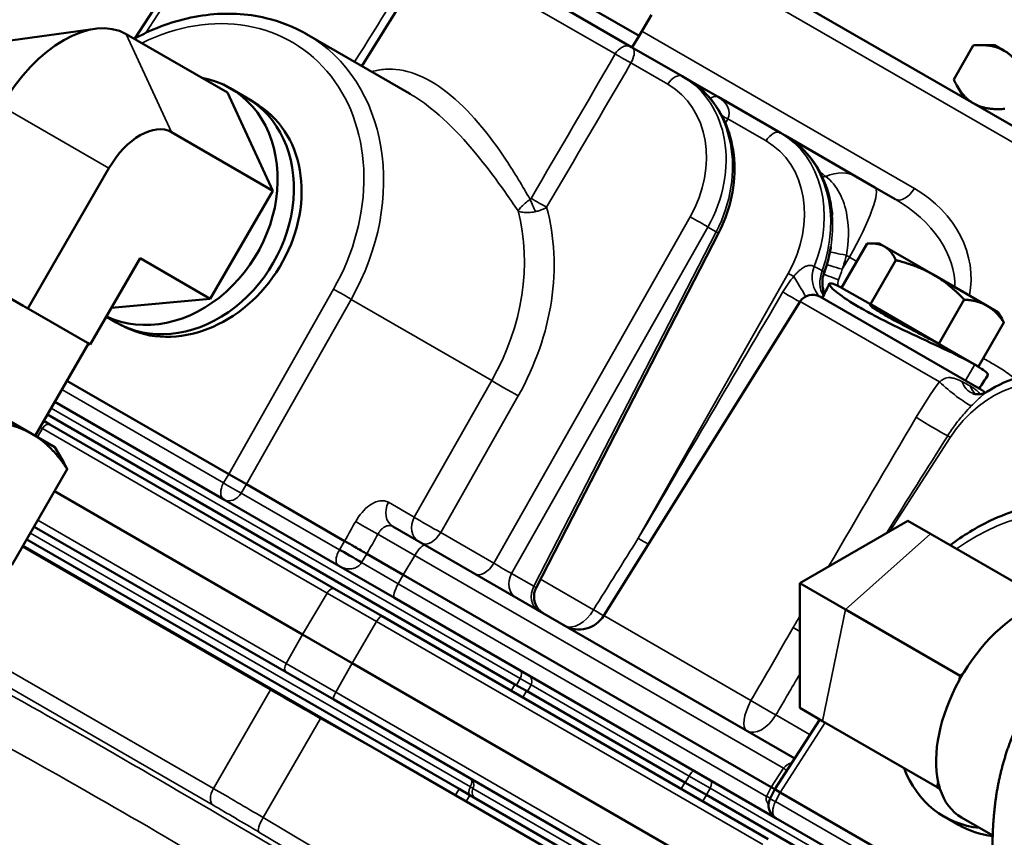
# Model space of a CAD drawing. Header units: inches. Extents: x 1 to 271, y 5 to 171.
# Tile 267 of 334: x 249 to 253.03, y 95.4 to 98.75. Entities that reach past the tile are written whole.
import ezdxf

# ---------------------------------------------------------------- set-up
doc = ezdxf.new("R2010")
doc.units = ezdxf.units.IN
doc.header["$LTSCALE"] = 8
doc.header["$MEASUREMENT"] = 0
doc.layers.add('Visible (ANSI)', color=7, linetype='Continuous', lineweight=50)
doc.layers.add('Visible Narrow (ANSI)', color=7, linetype='Continuous', lineweight=35)

msp = doc.modelspace()

# ---------------------------------------------------------------- linework, layer by layer
at = {"layer": 'Visible (ANSI)'}
for p, q in [((249.7473, 99.0948), (249.4738, 98.6702)), ((250.7006, 99.0338), (250.4026, 98.5569)), ((250.7815, 99.054), (251.5077, 98.6348)), ((255.3517, 96.9927), (251.8517, 99.0135)), ((251.0706, 98.9506), (251.5383, 98.6806)), ((251.5383, 98.6806), (251.5883, 98.7672)), ((248.9339, 98.658), (249.3112, 98.7094)), ((249.8528, 98.4482), (249.4378, 98.6878)), ((250.1759, 98.6877), (250.5977, 98.4442)), ((251.5091, 98.6339), (251.5383, 98.6806)), ((251.7149, 98.5151), (251.5077, 98.6348)), ((252.8264, 98.5023), (252.9067, 98.6415)), ((252.9939, 98.6427), (252.9356, 98.6427)), ((253.0336, 98.6198), (252.9939, 98.6427)), ((251.7345, 98.5038), (251.7149, 98.5151)), ((251.8617, 98.4304), (251.7345, 98.5038)), ((249.9297, 98.4283), (249.8634, 98.4666)), ((252.8689, 98.4262), (252.8398, 98.4767)), ((249.8528, 98.4482), (250.0379, 98.0463)), ((249.9817, 98.3952), (249.9456, 98.4186)), ((250.619, 98.4313), (250.6191, 98.4313)), ((252.1169, 98.283), (251.8617, 98.4304)), ((250.644, 98.4147), (250.6441, 98.4147)), ((250.0379, 98.0463), (249.6229, 98.2859)), ((252.1364, 98.2718), (252.1169, 98.283)), ((252.4261, 98.1045), (252.1364, 98.2718)), ((252.1208, 98.2014), (252.1208, 98.2014)), ((249.3674, 98.1384), (249.0354, 97.5633)), ((250.4879, 98.1723), (250.4879, 98.1723)), ((252.4261, 98.1045), (252.5036, 98.0597)), ((252.587, 98.0116), (252.5036, 98.0597)), ((250.0379, 98.0463), (249.7824, 97.6038)), ((251.8638, 97.8729), (251.1166, 96.4197)), ((252.3676, 97.6487), (252.4721, 97.8296)), ((252.5211, 97.8303), (252.4883, 97.8303)), ((252.5434, 97.8174), (252.5211, 97.8303)), ((252.7421, 97.7026), (252.5434, 97.8174)), ((248.6144, 97.8064), (249.0159, 97.5746)), ((249.4952, 97.7696), (249.2909, 97.4158)), ((249.7824, 97.6038), (249.4952, 97.7696)), ((252.4852, 97.5808), (252.5897, 97.7617)), ((252.8907, 97.7569), (252.8907, 97.7569)), ((252.9631, 97.575), (252.7421, 97.7026)), ((252.2786, 97.6123), (252.9403, 97.2303)), ((252.4852, 97.5808), (252.3676, 97.6487)), ((249.0354, 97.5633), (249.0159, 97.5746)), ((249.7824, 97.6038), (249.3779, 97.5665)), ((252.1977, 97.5922), (251.3937, 96.3055)), ((252.4837, 97.5785), (252.4851, 97.5809)), ((252.765, 97.4192), (252.4852, 97.5808)), ((252.765, 97.4192), (252.8695, 97.6001)), ((253.0078, 97.5493), (252.9631, 97.575)), ((249.0468, 97.5568), (249.0354, 97.5633)), ((249.0468, 97.5568), (249.2796, 97.4224)), ((253.0078, 97.5493), (253.0242, 97.5209)), ((249.3975, 97.5064), (249.3568, 97.5299)), ((249.4331, 97.4877), (249.4139, 97.4975)), ((252.9273, 97.3256), (253.0317, 97.5065)), ((252.6364, 97.468), (252.6364, 97.468)), ((249.0653, 97.0426), (249.2833, 97.4202)), ((249.2909, 97.4158), (249.2796, 97.4224)), ((252.8461, 97.3724), (252.765, 97.4192)), ((252.9126, 97.334), (252.8461, 97.3724)), ((252.9273, 97.3256), (252.9126, 97.334)), ((249.052, 97.0503), (248.5851, 97.3199)), ((249.1953, 97.2678), (249.8579, 96.8852)), ((251.0336, 97.2114), (251.0336, 97.2114)), ((249.1453, 97.1812), (249.8376, 96.7815)), ((251.0299, 96.0239), (249.1153, 97.1292)), ((249.1003, 97.1033), (249.1252, 97.0889)), ((250.2915, 96.4155), (249.1252, 97.0889)), ((249.1463, 96.9959), (249.052, 97.0503)), ((249.1463, 96.9959), (249.1809, 96.9359)), ((248.9698, 96.5124), (249.1968, 96.9055)), ((249.9303, 96.8435), (249.8579, 96.8852)), ((250.1596, 96.229), (249.1445, 96.815)), ((249.9303, 96.8435), (250.3324, 96.6113)), ((249.8376, 96.7815), (250.3088, 96.5094)), ((252.6384, 96.694), (252.1959, 96.4385)), ((252.7319, 96.64), (252.6384, 96.694)), ((249.0608, 96.67), (250.0932, 96.0739)), ((250.5299, 96.6705), (250.6618, 96.5943)), ((249.0308, 96.618), (250.8007, 95.5962)), ((250.7029, 96.6176), (250.7029, 96.6176)), ((252.7319, 96.64), (253.2014, 96.369)), ((250.0309, 96.0059), (249.0158, 96.592)), ((252.1754, 95.7205), (250.6618, 96.5943)), ((250.5724, 96.4727), (250.4231, 96.5589)), ((250.5364, 96.3781), (250.3088, 96.5094)), ((250.5724, 96.4727), (252.0787, 95.6031)), ((250.2915, 96.4155), (250.4856, 96.3034)), ((252.3829, 96.3306), (252.1959, 96.4385)), ((252.1959, 95.9276), (252.1959, 96.4385)), ((250.5364, 96.3781), (252.0978, 95.4766)), ((252.3829, 96.3306), (252.8524, 96.0595)), ((252.0673, 95.3903), (250.4856, 96.3034)), ((250.1596, 96.229), (250.3636, 96.1112)), ((251.9453, 95.198), (250.3636, 96.1112)), ((250.2878, 95.9616), (250.0932, 96.0739)), ((252.8524, 96.0595), (252.8483, 96.0392)), ((252.8679, 96.0732), (252.8524, 96.0595)), ((250.0309, 96.0059), (250.2349, 95.8882)), ((251.0766, 95.9969), (251.0299, 96.0239)), ((250.2878, 95.9616), (251.8669, 95.0498)), ((251.0766, 95.9969), (251.7248, 95.6226)), ((252.2894, 95.8736), (252.1959, 95.9276)), ((250.2349, 95.8882), (250.5186, 95.7244)), ((252.094, 95.5942), (252.2782, 95.8801)), ((252.2894, 95.8736), (252.7589, 95.6025)), ((251.8165, 94.975), (250.5186, 95.7244)), ((250.8451, 95.5705), (250.8007, 95.5962)), ((251.814, 95.5711), (251.7248, 95.6226)), ((252.0787, 95.6031), (252.094, 95.5942)), ((252.7631, 95.6228), (252.7589, 95.6025)), ((252.7589, 95.6025), (252.7703, 95.596)), ((251.4217, 95.2376), (250.8451, 95.5705)), ((253.8675, 94.3855), (251.814, 95.5711)), ((252.0744, 95.556), (252.094, 95.5942)), ((252.116, 95.5815), (252.094, 95.5942)), ((252.116, 95.5815), (253.3179, 94.8876)), ((252.0978, 95.4766), (253.2976, 94.7839)), ((252.8456, 95.4489), (252.7873, 95.4825)), ((252.9861, 95.4049), (252.8579, 95.479))]:
    msp.add_line(p, q, dxfattribs=at)
for centre, radius, start, end in [((252.2486, 97.5604), 0.06, 60, 148), ((252.9103, 97.1783), 0.06, 41.7409, 60), ((251.2919, 96.3691), 0.12, 240, 328), ((252.1278, 95.5286), 0.06, 152.7866, 240)]:
    msp.add_arc(centre, radius, start, end, dxfattribs=at)
for centre, major_axis, ratio, start_param, end_param in [((249.1823, 98.2453), (0.2555, 0.4425), 0.57735, 0, 1.570796), ((249.5973, 98.0057), (0.2661, 0.4609), 0.816497, 3.209755, 6.567013), ((251.7093, 98.4547), (-0.0713, 0.0363), 0.005916, 0.896938, 0.896962), ((249.6636, 97.9674), (-0.2661, -0.4609), 0.816497, 0, 3.141593), ((249.6913, 97.9507), (0.2926, 0.4429), 0.815504, 3.233729, 6.289472), ((249.4952, 98.0646), (0.1277, 0.2213), 0.57735, 0, 1.570796), ((251.8105, 97.9003), (0.0534, -0.0274), 0.008341, 0, 0.000516), ((252.9508, 97.3268), (-0.0464, -0.1106), 0.783471, 6.28032, 6.284167), ((250.3661, 96.54), (-0.0689, 0.0407), 0.045953, 4.19587, 5.667389), ((251.0663, 96.4531), (0.0502, -0.0335), 0.01098, 6.282061, 6.284432), ((253.1079, 95.912), (-0.25, -0.433), 0.57735, 3.704488, 4.673093), ((253.1079, 95.912), (-0.25, -0.433), 0.57735, 4.673093, 4.751685), ((253.1079, 95.912), (-0.25, -0.433), 0.57735, 4.751685, 5.72029), ((253.0534, 95.9435), (-0.2661, -0.4609), 0.816497, 5.693969, 6.633082), ((253.1079, 95.912), (-0.25, -0.433), 0.57735, 5.72029, 5.798883), ((253.1079, 95.912), (-0.25, -0.433), 0.57735, 5.798883, 6.283185), ((253.121, 95.9044), (-0.2936, -0.4443), 0.815505, 0.049166, 0.387427)]:
    msp.add_ellipse(centre, major_axis=major_axis, ratio=ratio, start_param=start_param, end_param=end_param, dxfattribs=at)
for points, knots in [([(246.855, 96.1248), (246.6924, 96.2187), (246.5522, 96.3496), (246.3229, 96.6733), (246.2389, 96.8698), (246.1277, 97.3257), (246.1105, 97.5907), (246.1505, 98.154), (246.2112, 98.4533), (246.4019, 99.0473), (246.5314, 99.3419), (246.8452, 99.8997), (247.029, 100.1628), (247.4361, 100.6352), (247.6593, 100.8441), (248.1295, 101.1859), (248.3767, 101.3185), (248.8707, 101.4805), (249.1184, 101.513), (249.533, 101.4634), (249.7031, 101.4086), (249.855, 101.321)], [3.926991, 3.926991, 3.926991, 3.926991, 4.186374, 4.186374, 4.470278, 4.470278, 4.79767, 4.79767, 5.139421, 5.139421, 5.478469, 5.478469, 5.815605, 5.815605, 6.154267, 6.154267, 6.495998, 6.495998, 6.826296, 6.826296, 7.068583, 7.068583, 7.068583, 7.068583]), ([(249.4709, 98.6686), (249.4863, 98.677), (249.5018, 98.6849), (249.5975, 98.7302), (249.6823, 98.7555), (249.8487, 98.7762), (249.9324, 98.7721), (250.0691, 98.7395), (250.1255, 98.717), (250.1769, 98.6871)], [1.298489, 1.298489, 1.298489, 1.298489, 1.437651, 1.437651, 2.151209, 2.151209, 2.863187, 2.863187, 3.400969, 3.400969, 3.400969, 3.400969]), ([(251.7345, 98.5038), (251.7721, 98.4821), (251.8061, 98.4529), (251.8622, 98.384), (251.8849, 98.3433), (251.9169, 98.2549), (251.9264, 98.206), (251.9302, 98.1056), (251.9246, 98.0532), (251.9013, 97.9579), (251.885, 97.9139), (251.8639, 97.8729)], [0, 0, 0, 0, 0.38403, 0.38403, 0.770817, 0.770817, 1.167176, 1.167176, 1.569619, 1.569619, 1.921489, 1.921489, 1.921489, 1.921489]), ([(252.1364, 98.2718), (252.1741, 98.25), (252.2082, 98.2207), (252.2644, 98.1516), (252.287, 98.111), (252.3165, 98.0294), (252.3253, 97.9885), (252.3288, 97.9467)], [0, 0, 0, 0, 0.384968, 0.384968, 0.771854, 0.771854, 1.107752, 1.107752, 1.107752, 1.107752]), ([(251.0431, 97.964), (251.043, 97.964), (251.043, 97.9639), (251.043, 97.9639), (251.043, 97.9638), (251.0429, 97.9638), (251.0429, 97.9637), (251.0429, 97.9636), (251.0429, 97.9636), (251.0428, 97.9635)], [0.026732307, 0.026732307, 0.026732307, 0.026732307, 0.0268541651, 0.0268541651, 0.0268541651, 0.0269760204, 0.0269760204, 0.0269760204, 0.0271059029, 0.0271059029, 0.0271059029, 0.0271059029]), ([(251.0428, 97.9635), (251.0429, 97.9635), (251.043, 97.9635), (251.043, 97.9634), (251.0431, 97.9634), (251.0433, 97.9633), (251.0434, 97.9632)], [-0.0271059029, -0.0271059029, -0.0271059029, -0.0271059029, -0.0269760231, -0.0269760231, -0.0269760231, -0.026768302, -0.026768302, -0.026768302, -0.026768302]), ([(252.2952, 97.7079), (252.2918, 97.6985), (252.2896, 97.6883), (252.288, 97.6667), (252.2889, 97.655), (252.2928, 97.6374), (252.2948, 97.631), (252.2973, 97.6249)], [0, 0, 0, 0, 0.0814086, 0.0814086, 0.1713433, 0.1713433, 0.223853, 0.223853, 0.223853, 0.223853]), ([(252.3823, 97.6402), (252.3542, 97.6564), (252.3139, 97.6742), (252.3149, 97.6552), (252.3706, 97.6108), (252.4246, 97.5778), (252.4445, 97.5663)], [1.570796, 1.570796, 1.570796, 1.570796, 2.019595, 2.468394, 2.917193, 3.141593, 3.141593, 3.141593, 3.141593]), ([(252.4837, 97.5784), (252.4835, 97.5781), (252.4841, 97.5772), (252.4883, 97.573), (252.4954, 97.5676), (252.5177, 97.553), (252.5329, 97.5437), (252.5662, 97.5245), (252.5866, 97.5132), (252.6296, 97.4902), (252.6522, 97.4784), (252.6935, 97.457), (252.7147, 97.446), (252.7522, 97.4262), (252.7683, 97.4174), (252.78, 97.4106)], [0.997936, 0.997936, 0.997936, 0.997936, 1.07698, 1.07698, 1.256477, 1.256477, 1.435974, 1.435974, 1.615471, 1.615471, 1.794967, 1.794967, 1.974464, 1.974464, 2.153961, 2.153961, 2.153961, 2.153961]), ([(252.4445, 97.5663), (252.4643, 97.5548), (252.5292, 97.5192), (252.6569, 97.4578), (252.808, 97.3889), (252.8846, 97.3502), (252.9126, 97.334)], [-3.141589, -3.141589, -3.141589, -3.141589, -2.917193, -2.468394, -2.019595, -1.570796, -1.570796, -1.570796, -1.570796]), ([(252.9126, 97.334), (252.9407, 97.3178), (252.9652, 97.2999), (252.9674, 97.2916), (252.9665, 97.2901)], [-1.5707963, -1.5707963, -1.5707963, -1.5707963, -1.1219974, -0.9530196, -0.9530196, -0.9530196, -0.9530196]), ([(252.962, 97.2217), (253.0068, 97.2509), (253.0558, 97.273), (253.1524, 97.2987), (253.2012, 97.3035), (253.2943, 97.2959), (253.3396, 97.2837), (253.3877, 97.2603), (253.3949, 97.2565), (253.402, 97.2524)], [0, 0, 0, 0, 0.420058, 0.420058, 0.822941, 0.822941, 1.222749, 1.222749, 1.295, 1.295, 1.295, 1.295]), ([(252.9044, 97.2161), (252.9066, 97.2152), (252.91, 97.2141), (252.9185, 97.2125), (252.9239, 97.212), (252.9374, 97.2126), (252.9461, 97.2145), (252.9568, 97.2189), (252.9601, 97.2207), (252.9622, 97.2221)], [0, 0, 0, 0, 0.056377, 0.056377, 0.1192505, 0.1192505, 0.2109228, 0.2109228, 0.2601292, 0.2601292, 0.2601292, 0.2601292]), ([(252.8119, 96.5939), (252.8642, 96.6336), (252.9202, 96.6676), (253.0575, 96.7326), (253.1423, 96.7579), (253.3087, 96.7785), (253.3925, 96.7745), (253.5291, 96.7419), (253.5855, 96.7193), (253.6369, 96.6895)], [0.927402, 0.927402, 0.927402, 0.927402, 1.437655, 1.437655, 2.151212, 2.151212, 2.863189, 2.863189, 3.400906, 3.400906, 3.400906, 3.400906]), ([(250.3324, 96.6113), (250.3371, 96.6086), (250.343, 96.6052), (250.3496, 96.6014), (250.3543, 96.5987), (250.36, 96.5954), (250.3668, 96.5914), (250.369, 96.5901), (250.3714, 96.5888), (250.3738, 96.5874), (250.3825, 96.5824), (250.3915, 96.5772), (250.4002, 96.5721), (250.4082, 96.5675), (250.416, 96.563), (250.4231, 96.5589)], [0, 0, 0, 0, 0.0713166, 0.0713166, 0.0713166, 0.1213618, 0.1213618, 0.1213618, 0.1374884, 0.1374884, 0.1374884, 0.194694, 0.194694, 0.194694, 0.2471176, 0.2471176, 0.2471176, 0.2471176]), ([(251.1166, 96.4197), (251.1129, 96.4125), (251.1103, 96.4047), (251.1076, 96.3886), (251.1074, 96.3801), (251.1098, 96.3632), (251.1124, 96.3546), (251.1202, 96.3394), (251.1252, 96.3325), (251.1341, 96.3236), (251.1373, 96.3208), (251.1425, 96.317), (251.1443, 96.3158), (251.1465, 96.3145), (251.1468, 96.3143), (251.1473, 96.314), (251.1474, 96.314), (251.1476, 96.3139), (251.1476, 96.3139), (251.1476, 96.3138), (251.1477, 96.3138), (251.1477, 96.3138), (251.1477, 96.3138), (251.1477, 96.3138), (251.1477, 96.3138), (251.1477, 96.3138), (251.1477, 96.3138), (251.1477, 96.3138), (251.1477, 96.3138), (251.1477, 96.3138), (251.1477, 96.3138), (251.1477, 96.3138), (251.1477, 96.3138), (251.1477, 96.3138), (251.1477, 96.3138), (251.1475, 96.3139), (251.1473, 96.314), (251.1459, 96.3149), (251.1437, 96.3161), (251.1369, 96.32), (251.1318, 96.323), (251.1255, 96.3266)], [0, 0, 0, 0, 0.0613038, 0.0613038, 0.1245057, 0.1245057, 0.1912623, 0.1912623, 0.254751, 0.254751, 0.2870246, 0.2870246, 0.3033679, 0.3033679, 0.3064298, 0.3064298, 0.307578, 0.307578, 0.3077933, 0.3077933, 0.3079825, 0.3079825, 0.3080062, 0.3080062, 0.3080181, 0.3080181, 0.3080694, 0.3080694, 0.3085053, 0.3085053, 0.3088291, 0.3088291, 0.3118565, 0.3118565, 0.3209391, 0.3209391, 0.3482047, 0.3482047, 0.4304767, 0.4304767, 0.5270669, 0.5270669, 0.5270669, 0.5270669])]:
    msp.add_open_spline(points, degree=3, knots=knots, dxfattribs=at)
for points, weights in [([(253.0336, 98.6198), (252.9851, 98.6478), (252.9067, 98.6415)], [1, 1.03799156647, 1.00007075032]), ([(253.1159, 98.5207), (253.0822, 98.5917), (253.0336, 98.6198)], [1.00007075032, 1.03799156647, 1]), ([(252.8264, 98.5023), (252.8601, 98.4313), (252.9086, 98.4032)], [1.00007075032, 1.03799156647, 1]), ([(252.9086, 98.4032), (252.9572, 98.3752), (253.0356, 98.3815)], [1, 1.03799156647, 1.00007075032]), ([(252.5434, 97.8174), (252.5161, 97.8331), (252.4721, 97.8296)], [1, 1.0379548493, 1]), ([(252.5897, 97.7617), (252.5707, 97.8016), (252.5434, 97.8174)], [1, 1.0379548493, 1]), ([(252.7421, 97.7026), (252.6772, 97.7401), (252.5897, 97.7617)], [1, 1.0379548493, 1]), ([(252.8695, 97.6001), (252.8071, 97.6652), (252.7421, 97.7026)], [1, 1.0379548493, 1]), ([(252.9631, 97.575), (252.9255, 97.5968), (252.8695, 97.6001)], [1, 1.0379548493, 1]), ([(253.0317, 97.5065), (253.0008, 97.5533), (252.9631, 97.575)], [1, 1.0379548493, 1]), ([(253.0242, 97.5209), (253.0281, 97.5142), (253.0317, 97.5065)], [1.01155284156, 1.00710731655, 1]), ([(249.052, 97.0503), (248.9724, 97.0962), (248.8541, 97.1033)], [1, 1.07908713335, 1.08082679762]), ([(249.1968, 96.9055), (249.1315, 97.0044), (249.052, 97.0503)], [1.08082679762, 1.07908713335, 1]), ([(249.1809, 96.9359), (249.1891, 96.9218), (249.1968, 96.9055)], [1.07726603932, 1.08049061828, 1.08082679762]), ([(253.111, 95.9102), (253.0399, 95.7676), (253.0108, 95.6254)], [1.08082679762, 1.07908713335, 1]), ([(253.0108, 95.6254), (252.9817, 95.4831), (252.9856, 95.2973)], [1, 1.07908713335, 1.08082679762])]:
    msp.add_rational_spline(points, weights, degree=2, dxfattribs=at)
for points in [[(250.3835, 98.4866), (250.3835, 98.4866), (250.3835, 98.4866), (250.3834, 98.4866)], [(250.5977, 98.4442), (250.5991, 98.4434), (250.6006, 98.4425), (250.602, 98.4417)], [(252.2663, 98.1066), (252.2662, 98.1066), (252.2662, 98.1067), (252.2661, 98.1068)], [(252.3289, 97.9474), (252.328, 97.9568), (252.327, 97.9661), (252.3256, 97.9751)], [(252.3235, 97.8163), (252.3177, 97.7799), (252.3083, 97.7435), (252.2954, 97.7083)], [(252.3198, 97.7947), (252.3212, 97.8019), (252.3226, 97.8092), (252.3237, 97.8164)], [(252.3237, 97.8164), (252.3237, 97.8164), (252.3237, 97.8164), (252.3237, 97.8163)], [(252.317, 97.7823), (252.318, 97.7864), (252.3189, 97.7906), (252.3198, 97.7947)], [(252.2952, 97.7079), (252.2952, 97.7079), (252.2952, 97.7079), (252.2952, 97.708)], [(252.2882, 97.6068), (252.2979, 97.6261), (252.3076, 97.6455), (252.3174, 97.6649)], [(252.9665, 97.2901), (252.9545, 97.272), (252.9426, 97.2539), (252.9307, 97.2358)], [(252.934, 97.1985), (252.9339, 97.1986), (252.9339, 97.1987), (252.9339, 97.1987)], [(250.6086, 96.6471), (250.6086, 96.6471), (250.6085, 96.6471), (250.6085, 96.6471)], [(250.6247, 96.6179), (250.6247, 96.6179), (250.6246, 96.6179), (250.6246, 96.6179)]]:
    msp.add_open_spline(points, degree=3, dxfattribs=at)
at = {"layer": 'Visible Narrow (ANSI)'}
for p, q in [((249.5185, 98.6928), (249.7688, 99.0815)), ((251.4406, 98.6066), (250.7006, 99.0338)), ((251.8319, 98.958), (255.2928, 96.9599)), ((249.4378, 98.6878), (249.6229, 98.2859)), ((252.6656, 98.0554), (251.5494, 98.6998)), ((251.5083, 98.6344), (251.5083, 98.6344)), ((250.535, 98.5439), (250.535, 98.5439)), ((251.505, 98.5694), (251.656, 98.4823)), ((250.3772, 98.4962), (250.3773, 98.4962)), ((250.6196, 98.4309), (250.6196, 98.4309)), ((248.9268, 98.3928), (249.3674, 98.1384)), ((250.689, 98.381), (250.689, 98.381)), ((251.8917, 98.3227), (251.9017, 98.3404)), ((251.9017, 98.3404), (252.0579, 98.2502)), ((252.0763, 98.2724), (252.0764, 98.2724)), ((250.491, 98.0445), (250.491, 98.0445)), ((251.7472, 97.9393), (250.9439, 96.5206)), ((251.0163, 96.4788), (251.8196, 97.8975)), ((251.8196, 97.8975), (251.8539, 97.8776)), ((251.8539, 97.8776), (251.1075, 96.4261)), ((252.2107, 97.8834), (252.2107, 97.8834)), ((252.2865, 97.8397), (252.2864, 97.8397)), ((252.324, 97.818), (252.3238, 97.8181)), ((250.4486, 97.8077), (250.4484, 97.8075)), ((252.37, 97.7244), (252.3994, 97.7744)), ((252.3994, 97.7744), (252.43, 97.7568)), ((252.8865, 97.7757), (252.8865, 97.7756)), ((252.1491, 97.7072), (251.5349, 96.6226)), ((252.2497, 97.6637), (252.2497, 97.6638)), ((250.287, 97.6429), (249.8579, 96.8852)), ((249.9303, 96.8435), (250.3593, 97.6012)), ((250.3593, 97.6012), (250.9348, 97.2689)), ((252.1977, 97.5922), (252.7681, 97.2628)), ((252.9126, 97.334), (252.8746, 97.2682)), ((250.9348, 97.2689), (250.6177, 96.7089)), ((249.8366, 96.849), (249.1743, 97.2313)), ((252.9082, 97.2219), (252.9082, 97.2219)), ((253.0128, 97.2176), (253.0128, 97.2176)), ((250.7263, 96.6462), (251.0434, 97.2062)), ((249.1308, 97.1561), (251.0508, 96.0476)), ((249.0946, 97.0717), (249.0742, 97.0375)), ((249.0946, 97.0717), (249.0852, 97.0771)), ((249.0946, 97.0717), (250.2609, 96.3983)), ((252.5651, 96.6517), (252.8124, 97.0356)), ((249.8579, 96.8852), (249.8366, 96.849)), ((249.9089, 96.8072), (249.9303, 96.8435)), ((250.311, 96.5751), (249.9089, 96.8072)), ((250.6177, 96.7089), (250.5119, 96.77)), ((250.0928, 96.109), (249.0759, 96.6961)), ((250.9439, 96.5206), (250.7263, 96.6462)), ((249.0458, 96.644), (250.8471, 95.604)), ((250.3324, 96.6113), (250.311, 96.5751)), ((250.6192, 96.5521), (250.4685, 96.6391)), ((252.3829, 96.3306), (252.7319, 96.64)), ((249.0131, 96.5874), (250.0282, 96.0013)), ((251.5675, 96.603), (251.5675, 96.603)), ((250.35, 96.5537), (250.35, 96.5537)), ((250.4017, 96.5227), (250.4231, 96.5589)), ((250.5724, 96.4727), (250.6192, 96.5521)), ((250.6192, 96.5521), (252.1293, 95.6802)), ((250.4017, 96.5227), (250.5517, 96.4361)), ((250.5517, 96.4361), (250.5724, 96.4727)), ((251.1075, 96.4261), (251.0163, 96.4788)), ((251.3514, 96.3299), (251.1347, 96.455)), ((252.0597, 95.5654), (250.5517, 96.4361)), ((250.2609, 96.3983), (250.1596, 96.229)), ((250.4635, 96.2814), (250.2609, 96.3983)), ((249.7951, 95.5976), (248.5122, 96.3383)), ((252.2894, 95.8736), (252.3829, 96.3306)), ((250.4635, 96.2814), (250.3636, 96.1112)), ((250.4635, 96.2814), (252.0451, 95.3682)), ((251.3937, 96.3055), (251.9963, 95.9576)), ((248.5112, 96.2696), (249.7941, 95.5289)), ((250.1596, 96.229), (250.0928, 96.109)), ((250.0928, 96.109), (250.2958, 95.9918)), ((250.3636, 96.1112), (250.2958, 95.9918)), ((251.0508, 96.0476), (251.0358, 96.0204)), ((251.0508, 96.0476), (251.0956, 96.0218)), ((250.0282, 96.0013), (249.7951, 95.5976)), ((251.0299, 96.0239), (251.0149, 95.9979)), ((251.081, 95.9943), (251.0956, 96.0218)), ((251.7426, 95.6482), (251.0956, 96.0218)), ((251.8774, 95.0786), (250.2958, 95.9918)), ((251.0616, 95.9709), (251.0766, 95.9969)), ((249.9984, 95.4785), (250.2329, 95.8847)), ((250.2329, 95.8847), (250.5186, 95.7244)), ((252.2382, 95.8179), (252.0984, 95.8986)), ((252.116, 95.5815), (252.3001, 95.8674)), ((252.1293, 95.6802), (252.0787, 95.6031)), ((251.7426, 95.6482), (251.7269, 95.6214)), ((251.7426, 95.6482), (251.8287, 95.5985)), ((250.8007, 95.5962), (250.7857, 95.5702)), ((251.4672, 95.246), (250.858, 95.5977)), ((251.7248, 95.6226), (251.7098, 95.5966)), ((251.8137, 95.5713), (251.8287, 95.5985)), ((251.8287, 95.5985), (253.4097, 94.6857)), ((252.0787, 95.6031), (252.0597, 95.5654)), ((250.8301, 95.5445), (250.8451, 95.5705)), ((251.799, 95.5451), (251.814, 95.5711)), ((252.0967, 95.5441), (252.116, 95.5815)), ((253.2966, 94.8513), (252.0967, 95.5441)), ((251.5687, 94.5458), (249.9984, 95.4785)), ((249.981, 95.4193), (251.5514, 94.4866))]:
    msp.add_line(p, q, dxfattribs=at)
for centre, major_axis, ratio, start_param, end_param in [((248.355, 98.7229), (-1.5, -2.5981), 0.57735, 3.141593, 6.283185), ((249.6927, 97.953), (0.4523, 0.6846), 0.815505, 4.796462, 7.233688), ((249.7216, 97.9339), (0.4824, 0.7366), 0.815635, 4.793136, 6.327469), ((251.4664, 98.5949), (-0.0691, 0.0403), 0.039174, 1.211523, 2.186052), ((251.6849, 98.4631), (0.03, 0.052), 0.57735, 0, 1.53589), ((251.4573, 98.0865), (0.2727, 0.4193), 0.815728, 4.790605, 6.326495), ((251.4921, 98.0664), (0.2268, 0.4459), 0.815728, 4.703986, 6.239876), ((251.7045, 98.4519), (0.03, 0.052), 0.57735, 6.069706, 6.071689), ((251.4283, 98.1056), (0.2427, 0.3673), 0.815505, 4.796462, 6.332352), ((251.8317, 98.3784), (-0.03, -0.052), 0.530654, 3.141593, 4.01933), ((251.8317, 98.3784), (0.069, -0.0398), 0.753121, 0.034907, 1.570796), ((251.8631, 98.3659), (-0.0696, 0.0394), 0.048615, 1.797171, 2.185464), ((251.9719, 98.0088), (-0.3918, 0.1951), 0.707019, 5.249161, 5.249169), ((251.9719, 98.0088), (-0.3918, 0.1951), 0.707019, 5.215243, 5.215245), ((252.0869, 98.2311), (0.03, 0.052), 0.57735, 0, 1.53589), ((251.8592, 97.8545), (0.2727, 0.4193), 0.815728, 4.948382, 6.326495), ((251.8941, 97.8343), (0.2268, 0.4459), 0.815728, 4.862918, 6.239876), ((252.1064, 98.2198), (0.03, 0.052), 0.57735, 6.067055, 6.071689), ((251.8302, 97.8736), (0.2427, 0.3673), 0.815505, 4.796462, 6.332352), ((251.5232, 98.0509), (0.1968, 0.3938), 0.815505, 5.430291, 5.432204), ((252.3106, 98.174), (-0.0508, -0.0618), 0.694984, 5.530919, 5.539056), ((252.3106, 98.174), (0.0508, 0.0618), 0.694984, 3.666738, 3.888817), ((252.2711, 97.836), (0.155, 0.2685), 0.57735, 0, 0.641597), ((252.3783, 97.7742), (-0.3648, 0.2417), 0.707019, 5.224422, 5.224931), ((252.3486, 97.7913), (0.155, 0.2685), 0.169102, 4.747296, 6.283185), ((252.3783, 97.7742), (-0.3648, 0.2417), 0.707019, 4.83053, 4.83056), ((252.627, 98.0809), (-0.04, -0.0693), 0.57735, 0, 1.53589), ((252.4542, 97.7271), (0.4192, -0.1687), 0.860037, 0.156593, 1.407089), ((256.4593, 106.5472), (-12.6476, -21.4893), 0.01671, 5.130041, 5.130045), ((250.3404, 97.573), (0.535, 0.8098), 0.815505, 4.796462, 5.662932), ((251.0908, 98.0246), (-0.0015, -0.0146), 0.569652, 0.343233, 0.898359), ((251.1167, 97.9997), (-0.0315, 0.0735), 0.234832, 1.322516, 2.024154), ((251.121, 98.0039), (-0.0691, 0.0404), 0.038951, 1.228852, 2.186064), ((252.4156, 97.7526), (0.3918, -0.1951), 0.707019, 0.310475, 1.48379), ((250.297, 97.6017), (0.4899, 0.7318), 0.815292, 4.801439, 5.660998), ((256.5007, 106.5265), (-12.6882, -21.4671), 0.014088, 5.131311, 5.131313), ((251.7761, 97.9201), (-0.0522, 0.0296), 0.048615, 3.757478, 5.327057), ((251.8105, 97.9003), (0.0534, -0.0274), 0.008341, 5.668112, 6.283185), ((251.8105, 97.9003), (-0.0534, 0.0274), 0.008341, 3.75421, 3.756634), ((252.7203, 97.5767), (-0.3918, 0.1951), 0.707019, 5.732681, 5.732838), ((252.7203, 97.5767), (-0.3918, 0.1951), 0.707019, 5.950067, 5.950474), ((252.3981, 97.7786), (-0.0784, 0.0161), 0.009506, 0.001301, 0.024853), ((252.3981, 97.7786), (-0.0784, 0.0161), 0.009506, 4.85321, 6.260916), ((252.3311, 97.8014), (0.3711, -0.2172), 0.026557, 1.401222, 1.434459), ((252.3503, 97.708), (-0.0559, -0.1062), 0.818797, 4.873307, 6.10722), ((252.3831, 97.72), (-0.0765, 0.0235), 0.003772, 4.885781, 6.181971), ((252.1781, 97.6881), (-0.0522, 0.0296), 0.048615, 4.867504, 5.327057), ((252.1581, 97.7093), (0.064, -0.1015), 0.031218, 0.307295, 1.411296), ((252.3825, 97.6902), (0.0595, 0.1042), 0.816788, 1.760964, 2.709595), ((252.368, 97.6764), (-0.0747, 0.0285), 0.007803, 0.146316, 1.397537), ((251.4209, 97.7017), (-0.9412, -0.381), 0.68087, 2.577072, 2.635612), ((250.3159, 97.6238), (0.0522, -0.0296), 0.048615, 0.615886, 2.185464), ((252.1015, 97.6525), (0.1014, -0.0642), 0.034697, 4.99087, 5.955332), ((253.1154, 96.8429), (0.2427, 0.3673), 0.815505, 0.049166, 1.585056), ((251, 97.2349), (0.0783, -0.0443), 0.048615, 3.757478, 5.327057), ((252.8211, 97.2371), (-0.093, 0.0759), 0.128405, 1.072629, 2.653302), ((252.9508, 97.3268), (-0.0464, -0.1106), 0.783471, 5.591288, 6.28032), ((252.9889, 97.3083), (-0.0583, -0.1049), 0.812927, 5.703651, 6.115984), ((252.9508, 97.3268), (0.0464, 0.1106), 0.783471, 3.609346, 3.613166), ((252.9889, 97.3083), (-0.0583, -0.1049), 0.812927, 0.062596, 0.06517), ((249.1097, 97.062), (0.0155, 0.0268), 0.57735, 0, 1.544616), ((252.7227, 97.094), (-0.1029, 0.0618), 0.048257, 1.092866, 2.475536), ((252.8542, 97.0392), (-0.0265, 0.0755), 0.442401, 1.148336, 1.149877), ((252.8542, 97.0392), (0.0689, -0.0406), 0.048615, 4.101752, 4.102922), ((252.8542, 97.0392), (0.0689, -0.0406), 0.048615, 4.287167, 4.287172), ((252.8413, 97.0165), (0.0504, -0.0325), 0.008341, 2.187088, 2.476413), ((252.9919, 96.0458), (0.443, 0.8973), 0.81534, 0.880997, 0.881001), ((249.8676, 96.8335), (-0.03, -0.052), 0.57735, 4.747296, 6.283185), ((249.8676, 96.8335), (0.0517, -0.0304), 0.048615, 4.097721, 5.6673), ((249.8676, 96.8335), (-0.03, -0.052), 0.816497, 0, 1.53589), ((250.5699, 96.7398), (-0.04, -0.0693), 0.816497, 4.747296, 6.283185), ((253.1527, 95.9554), (0.4523, 0.6846), 0.815505, 5.470009, 7.417802), ((250.4356, 96.6613), (-0.0697, 0.0393), 0.046003, 0.615798, 2.089228), ((250.6756, 96.6787), (-0.04, -0.0693), 0.816497, 4.747296, 6.283185), ((250.6827, 96.6746), (-0.0783, 0.0444), 0.043213, 0.615926, 2.185504), ((250.6877, 96.6717), (-0.04, -0.0693), 0.57735, 0, 1.53589), ((250.6314, 96.7505), (0.06, 0.1039), 0.816497, 3.574241, 3.575613), ((251.4771, 96.6608), (0.1017, -0.0638), 0.016893, 5.328528, 6.082843), ((250.6318, 96.5424), (0.03, 0.052), 0.263274, 0, 1.53589), ((250.9053, 96.5461), (-0.04, -0.0693), 0.57735, 0, 1.53589), ((250.9752, 96.5057), (-0.0516, 0.0306), 0.064795, 0.957397, 2.526975), ((251.0742, 96.4486), (-0.04, -0.0693), 0.816497, 4.747296, 6.283185), ((250.276, 96.3887), (0.0155, 0.0268), 0.57735, 0, 1.544616), ((250.5664, 96.43), (-0.03, -0.052), 0.263274, 4.747296, 6.283185), ((251.1655, 96.3959), (-0.04, -0.0693), 0.816497, 4.747296, 6.283185), ((251.0663, 96.4531), (0.0502, -0.0335), 0.01098, 5.668999, 5.669207), ((251.0663, 96.4531), (0.0502, -0.0335), 0.01098, 0.001247, 0.616321), ((251.2936, 96.3681), (-0.06, -0.1039), 0.57735, 0.036856, 1.53589), ((251.2936, 96.3681), (0.1017, -0.0637), 0.017045, 5.328525, 6.106511), ((250.4701, 96.2766), (0.0155, 0.0268), 0.263274, 0, 1.544616), ((252.2143, 96.2352), (0.1037, -0.0604), 0.040086, 4.283671, 4.55746), ((250.1087, 96.1008), (-0.0155, -0.0268), 0.57735, 4.738569, 6.283185), ((251.0353, 96.0554), (0.015, 0.026), 0.57735, 4.747296, 6.283185), ((251.0693, 96.0357), (0.015, 0.026), 0.993131, 4.747296, 6.283185), ((250.7251, 94.86), (-2.3025, 1.392), 0.028501, 5.016861, 5.640026), ((250.0882, 95.9667), (0.06, 0.1039), 0.57735, 1.525926, 1.570796), ((250.4142, 95.8038), (0.6559, -0.364), 0.023944, 4.096504, 4.445569), ((250.3033, 95.9884), (-0.0155, -0.0268), 0.263274, 4.738569, 6.283185), ((252.0405, 95.9369), (-0.06, -0.1039), 0.40577, 4.747296, 6.283185), ((252.0405, 95.9369), (0.1037, -0.0604), 0.039935, 4.294993, 5.327602), ((250.2602, 95.8689), (0.0587, 0.1047), 0.263255, 1.533729, 1.567537), ((252.0405, 95.9369), (-0.06, -0.1039), 0.57735, 0, 1.53589), ((250.6268, 94.6975), (2.1379, -1.297), 0.030665, 1.875359, 2.498524), ((252.1843, 95.646), (0.0653, -0.0097), 0.893229, 2.015064, 2.690679), ((252.1124, 95.6932), (0.0669, -0.0439), 0.020521, 4.98026, 5.209161), ((250.8311, 95.6121), (0.0155, 0.0268), 0.57735, 4.744653, 6.283235), ((250.8311, 95.6121), (0.0155, 0.0268), 0.984011, 4.744653, 6.283233), ((251.7478, 95.644), (0.015, 0.026), 0.22073, 0, 1.53589), ((249.8251, 95.5803), (-0.03, -0.052), 0.57735, 4.712389, 6.248279), ((250.1581, 95.3602), (-0.6426, 0.3871), 0.026223, 4.97929, 5.328355), ((250.8631, 95.5959), (-0.0155, -0.0268), 0.57735, 4.744653, 6.283185), ((250.8371, 95.6098), (-0.0213, 0.0123), 0.000243, 2.058489, 2.947818), ((250.8849, 95.5833), (-0.0155, -0.0268), 0.984011, 4.744653, 6.283185), ((250.8503, 95.6014), (-0.017, -0.0259), 0.626457, 3.668783, 3.671555), ((250.8612, 95.5947), (-0.0155, -0.0268), 0.646005, 3.90055, 3.90128), ((251.8132, 95.6063), (0.015, 0.026), 0.57735, 4.747296, 6.283185), ((252.2414, 95.463), (-0.1807, 0.1043), 0.287517, 0.034907, 0.490089), ((252.0401, 95.5735), (-0.0715, 0.036), 0.020521, 4.209477, 4.444518), ((252.1278, 95.5286), (-0.0534, 0.0274), 0.008341, 0, 0.954505), ((250.127, 95.3089), (0.5906, -0.3571), 0.028501, 1.837785, 2.186851), ((252.1278, 95.5286), (-0.03, -0.052), 0.57735, 4.747296, 6.283185), ((250.0121, 95.4706), (-0.0306, -0.0516), 0.263255, 4.715648, 6.253644)]:
    msp.add_ellipse(centre, major_axis=major_axis, ratio=ratio, start_param=start_param, end_param=end_param, dxfattribs=at)
for points in [[(250.6715, 99.0507), (250.5721, 98.8917), (250.4727, 98.7327), (250.3733, 98.5738)], [(251.4406, 98.6066), (251.3259, 98.4093), (251.2112, 98.2121), (251.0964, 98.0149)], [(251.1596, 97.9784), (251.2748, 98.1754), (251.3899, 98.3724), (251.505, 98.5694)], [(251.668, 98.4983), (251.668, 98.4983), (251.668, 98.4983), (251.668, 98.4982)], [(252.2389, 98.1614), (252.2392, 98.1611), (252.2396, 98.1608), (252.2399, 98.1605)], [(252.3025, 98.1047), (252.2948, 98.1106), (252.2868, 98.1164), (252.2786, 98.1221)], [(252.3289, 97.9467), (252.3325, 97.9048), (252.3308, 97.8604), (252.3237, 97.8164)], [(252.37, 97.7244), (252.3765, 97.7433), (252.3823, 97.7624), (252.3873, 97.7816)], [(252.2877, 97.7183), (252.277, 97.7244), (252.2663, 97.7304), (252.2555, 97.7362)], [(252.1714, 97.6952), (252.1561, 97.6767), (252.1408, 97.6547), (252.1272, 97.6315)], [(252.3526, 97.6561), (252.3511, 97.6643), (252.3519, 97.6729), (252.3549, 97.6807)], [(252.1272, 97.6315), (251.9295, 97.2954), (251.7322, 96.959), (251.5349, 96.6226)], [(252.7681, 97.2628), (252.7335, 97.2171), (252.7023, 97.168), (252.6728, 97.118)], [(252.6728, 97.118), (252.5526, 96.9147), (252.433, 96.711), (252.3141, 96.5068)], [(252.5515, 96.6438), (252.6348, 96.7767), (252.7182, 96.9096), (252.8018, 97.0423)], [(250.3776, 96.6915), (250.3625, 96.6648), (250.3475, 96.638), (250.3324, 96.6113)], [(250.4231, 96.5589), (250.4382, 96.5856), (250.4534, 96.6124), (250.4685, 96.6391)], [(250.6237, 96.6188), (250.6237, 96.6188), (250.6238, 96.6188), (250.6238, 96.6188)], [(251.5349, 96.6226), (251.4737, 96.525), (251.4126, 96.4275), (251.3514, 96.3299)], [(252.1959, 96.3031), (252.1869, 96.2875), (252.1779, 96.272), (252.169, 96.2565)], [(252.169, 96.2565), (252.1114, 96.1568), (252.0539, 96.0572), (251.9963, 95.9576)], [(252.0984, 95.8986), (252.1309, 95.9544), (252.1634, 96.0102), (252.1959, 96.066)]]:
    msp.add_open_spline(points, degree=3, dxfattribs=at)
for points, knots in [([(251.5077, 98.6348), (251.5076, 98.6348), (251.5076, 98.6348), (251.4998, 98.6393), (251.4861, 98.6415), (251.4615, 98.6319), (251.4475, 98.6178), (251.4406, 98.6066)], [-0.0009607, -0.0009607, -0.0009607, -0.0009607, 0, 0, 0.2344329, 0.3516494, 0.5860823, 0.5860823, 0.5860823, 0.5860823]), ([(251.505, 98.5694), (251.5114, 98.5809), (251.5182, 98.5992), (251.5189, 98.6226), (251.5135, 98.6314), (251.5077, 98.6347), (251.5077, 98.6347), (251.5077, 98.6348)], [-0.5860823, -0.5860823, -0.5860823, -0.5860823, -0.3516494, -0.2344329, 0, 0, 0.0009607, 0.0009607, 0.0009607, 0.0009607]), ([(251.0922, 98.0106), (251.0611, 98.0639), (250.9641, 98.2279), (250.7989, 98.4307), (250.6184, 98.5346), (250.5145, 98.5497), (250.461, 98.5389), (250.4436, 98.5332)], [0.629456, 0.629456, 0.629456, 0.629456, 1.171676, 2.256116, 2.798336, 3.340555, 3.629924, 3.629924, 3.629924, 3.629924]), ([(250.602, 98.4417), (250.6236, 98.429), (250.7382, 98.3523), (250.8953, 98.1775), (251.0071, 98.0157), (251.0428, 97.9635)], [-2.510454, -2.510454, -2.510454, -2.510454, -2.256116, -1.171676, -0.639036, -0.639036, -0.639036, -0.639036]), ([(252.3873, 97.7816), (252.3975, 97.8366), (252.3982, 97.9316), (252.3636, 98.0404), (252.3254, 98.0864), (252.3025, 98.1047)], [0, 0, 0, 0, 0.533377, 0.888962, 1.244547, 1.244547, 1.244547, 1.244547]), ([(251.0922, 98.0106), (251.085, 98.0055), (251.0783, 98.0004), (251.0723, 97.9954), (251.0695, 97.9931), (251.0669, 97.9909), (251.0644, 97.9886), (251.0586, 97.9833), (251.0537, 97.9783), (251.0499, 97.9738), (251.0469, 97.9702), (251.0446, 97.9669), (251.0431, 97.964)], [0, 0, 0, 0, 0.00778531, 0.00778531, 0.00778531, 0.01137819, 0.01137819, 0.01137819, 0.01995399, 0.01995399, 0.01995399, 0.02673231, 0.02673231, 0.02673231, 0.02673231]), ([(251.115, 97.9608), (251.121, 97.9621), (251.1267, 97.9638), (251.138, 97.9677), (251.1435, 97.97), (251.1525, 97.9743), (251.1562, 97.9763), (251.1596, 97.9784)], [0.00000003, 0.00000003, 0.00000003, 0.00000003, 0.00540041, 0.00540041, 0.01121596, 0.01121596, 0.01575798, 0.01575798, 0.01575798, 0.01575798]), ([(251.0434, 97.9632), (251.0482, 97.9607), (251.0544, 97.9588), (251.0616, 97.9577), (251.0689, 97.9566), (251.0771, 97.9563), (251.086, 97.9568), (251.0941, 97.9572), (251.1028, 97.9582), (251.1117, 97.9601), (251.1128, 97.9603), (251.1139, 97.9605), (251.115, 97.9608)], [-0.0267683, -0.0267683, -0.0267683, -0.0267683, -0.01790516, -0.01790516, -0.01790516, -0.00904203, -0.00904203, -0.00904203, -0.00097532, -0.00097532, -0.00097532, -0.00000004, -0.00000004, -0.00000004, -0.00000004]), ([(252.2555, 97.7362), (252.2536, 97.7369), (252.247, 97.7392), (252.2346, 97.7412), (252.2182, 97.736), (252.2075, 97.7296), (252.2, 97.7237), (252.1948, 97.7194), (252.1882, 97.7133), (252.1799, 97.7048), (252.1743, 97.6985), (252.1714, 97.6952)], [-0.5804654, -0.5804654, -0.5804654, -0.5804654, -0.4975418, -0.3316945, -0.2487709, -0.1658473, -0.1451164, -0.1243855, -0.0829236, -0.0414618, 0, 0, 0, 0]), ([(252.2952, 97.708), (252.2953, 97.7081), (252.296, 97.7102), (252.2954, 97.7133), (252.2911, 97.716), (252.2877, 97.7183)], [-0.2767394, -0.2767394, -0.2767394, -0.2767394, -0.2672908, -0.1603745, 0, 0, 0, 0]), ([(253.0747, 97.2769), (253.0666, 97.2842), (253.0415, 97.3043), (252.9982, 97.3309), (252.9634, 97.3506), (252.947, 97.3597)], [-1.9178923, -1.9178923, -1.9178923, -1.9178923, -1.8167297, -1.618523, -1.4435194, -1.4435194, -1.4435194, -1.4435194]), ([(252.8597, 97.2648), (252.8482, 97.2708), (252.8368, 97.2755), (252.8265, 97.2781), (252.8213, 97.2794), (252.8164, 97.2802), (252.8118, 97.2805), (252.8072, 97.2807), (252.8029, 97.2804), (252.7989, 97.2796), (252.7949, 97.2788), (252.7912, 97.2775), (252.7876, 97.2758), (252.7841, 97.2741), (252.7808, 97.2721), (252.7776, 97.2699), (252.7743, 97.2677), (252.7712, 97.2653), (252.7681, 97.2628)], [0, 0, 0, 0, 0.171597, 0.171597, 0.171597, 0.2573955, 0.2573955, 0.2573955, 0.3431939, 0.3431939, 0.3431939, 0.4289924, 0.4289924, 0.4289924, 0.5147909, 0.5147909, 0.5147909, 0.6005894, 0.6005894, 0.6005894, 0.6005894]), ([(252.8934, 97.2465), (252.885, 97.2513), (252.8761, 97.2562), (252.8644, 97.2624), (252.8621, 97.2636), (252.8597, 97.2648)], [0, 0, 0, 0, 0.1435253, 0.1435253, 0.1790031, 0.1790031, 0.1790031, 0.1790031]), ([(252.935, 97.2127), (252.935, 97.2127), (252.935, 97.2127), (252.9317, 97.217), (252.9278, 97.2211), (252.9203, 97.228), (252.9168, 97.2309), (252.909, 97.2368), (252.9046, 97.2398), (252.8978, 97.2439), (252.8956, 97.2453), (252.8934, 97.2465)], [0.3770694, 0.3770694, 0.3770694, 0.3770694, 0.377648, 0.377648, 0.47206, 0.47206, 0.542869, 0.542869, 0.622247, 0.622247, 0.660884, 0.660884, 0.660884, 0.660884]), ([(252.8986, 97.1645), (252.9053, 97.1712), (252.9183, 97.184), (252.9355, 97.2004), (252.95, 97.2133), (252.9581, 97.2194), (252.9618, 97.2219), (252.9619, 97.2219)], [-0.6005894, -0.6005894, -0.6005894, -0.6005894, -0.5147909, -0.4289924, -0.3431939, -0.2573955, -0.2563665, -0.2563665, -0.2563665, -0.2563665]), ([(252.8018, 97.0423), (252.8119, 97.0584), (252.8225, 97.074), (252.8336, 97.0889), (252.8453, 97.1047), (252.8575, 97.1198), (252.87, 97.134), (252.8794, 97.1447), (252.889, 97.1549), (252.8986, 97.1645)], [-1.2159507, -1.2159507, -1.2159507, -1.2159507, -1.0602277, -1.0602277, -1.0602277, -0.8960446, -0.8960446, -0.8960446, -0.7729116, -0.7729116, -0.7729116, -0.7729116]), ([(250.5119, 96.77), (250.5017, 96.7759), (250.4769, 96.7798), (250.4264, 96.7572), (250.3927, 96.7183), (250.3776, 96.6915)], [2.2427391, 2.2427391, 2.2427391, 2.2427391, 2.3990635, 2.5553879, 2.7898746, 2.7898746, 2.7898746, 2.7898746]), ([(250.4685, 96.6391), (250.471, 96.6438), (250.4739, 96.6482), (250.4782, 96.6538), (250.4795, 96.6552), (250.4841, 96.6602), (250.4876, 96.6634), (250.4918, 96.6664), (250.4922, 96.6667), (250.4941, 96.6679), (250.4955, 96.6687), (250.5007, 96.6715), (250.5046, 96.673), (250.5097, 96.674), (250.5109, 96.6742), (250.5127, 96.6743), (250.5133, 96.6744), (250.5179, 96.6745), (250.5216, 96.674), (250.5268, 96.6721), (250.5283, 96.6714), (250.5299, 96.6705)], [-2.7898746, -2.7898746, -2.7898746, -2.7898746, -2.6953702, -2.6953702, -2.6595963, -2.6595963, -2.5671346, -2.5671346, -2.5553722, -2.5553722, -2.5215441, -2.5215441, -2.4272844, -2.4272844, -2.3990204, -2.3990204, -2.3826895, -2.3826895, -2.2869017, -2.2869017, -2.2427391, -2.2427391, -2.2427391, -2.2427391]), ([(250.311, 96.5751), (250.3073, 96.5686), (250.3011, 96.5551), (250.2969, 96.538), (250.2972, 96.5249), (250.3012, 96.5154), (250.3059, 96.5111), (250.3088, 96.5095), (250.3088, 96.5094), (250.3088, 96.5094)], [-0.6632411, -0.6632411, -0.6632411, -0.6632411, -0.5305929, -0.3979447, -0.2652965, -0.1326482, 0, 0, 0.0010014, 0.0010014, 0.0010014, 0.0010014]), ([(250.3088, 96.5094), (250.3089, 96.5094), (250.3089, 96.5094), (250.3146, 96.5061), (250.3267, 96.5006), (250.3463, 96.4965), (250.3668, 96.4976), (250.3869, 96.5056), (250.3978, 96.5164), (250.4017, 96.5227)], [-0.0010014, -0.0010014, -0.0010014, -0.0010014, 0, 0, 0.1326482, 0.2652965, 0.3979447, 0.5305929, 0.6632411, 0.6632411, 0.6632411, 0.6632411])]:
    msp.add_open_spline(points, degree=3, knots=knots, dxfattribs=at)

doc.saveas('drawing.dxf')
